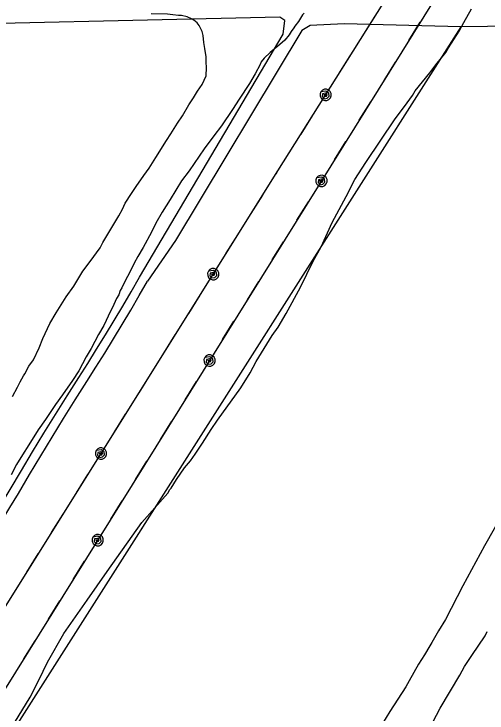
# Model space of a CAD drawing. Extents: x 3329332 to 3367211, y 631066 to 656469.
# Drawn here: x 3352763 to 3353510, y 653007 to 654110 of the extents above; entities that cross this region are included whole.
import ezdxf

# ---------------------------------------------------------------- set-up
doc = ezdxf.new("R2010")
doc.units = 0
for name, color, linetype in [('V-SITE-VEGE', 7, 'Continuous'), ('V-TOPO-SHOR', 7, 'Continuous'), ('V-UTIL-LINE', 7, 'Continuous')]:
    doc.layers.add(name, color=color, linetype=linetype)

msp = doc.modelspace()

# ---------------------------------------------------------------- linework, layer by layer
at = {"layer": 'V-SITE-VEGE'}
for p, q in [((3353473.6, 654096.9), (3353485.3, 654118.6)), ((3353005.3, 654110), (3352979.8, 654110.4)), ((3353013.8, 654108.8), (3353005.3, 654110)), ((3353022.8, 654108.1), (3353013.8, 654108.8)), ((3353027.3, 654108.1), (3353022.8, 654108.1)), ((3353036.4, 654105.7), (3353027.3, 654108.1)), ((3353218.7, 654109.1), (3353212.4, 654098.4)), ((3353221, 654111.9), (3353218.7, 654109.1)), ((3353043.1, 654102.8), (3353036.4, 654105.7)), ((3353047.1, 654100.5), (3353043.1, 654102.8)), ((3353052.1, 654096.4), (3353047.1, 654100.5)), ((3353055.5, 654092.4), (3353052.1, 654096.4)), ((3353212.4, 654098.4), (3353206.6, 654091.1)), ((3353466.2, 654083.5), (3353473.6, 654096.9)), ((3353059.9, 654082.7), (3353055.5, 654092.4)), ((3353204.9, 654088.3), (3353200.9, 654082.7)), ((3353206.6, 654091.1), (3353204.9, 654088.3)), ((3353061.5, 654076.5), (3353059.9, 654082.7)), ((3353063, 654065.2), (3353061.5, 654076.5)), ((3353197.4, 654077.6), (3353190.5, 654069.2)), ((3353200.9, 654082.7), (3353197.4, 654077.6)), ((3353449.2, 654056.8), (3353466.2, 654083.5)), ((3353064.6, 654056.1), (3353063, 654065.2)), ((3353190.5, 654069.2), (3353183, 654062)), ((3353066.7, 654042.5), (3353064.6, 654056.1)), ((3353183, 654062), (3353167.6, 654049.7)), ((3353445, 654049.6), (3353449.2, 654056.8)), ((3353066.6, 654034.5), (3353066.7, 654042.5)), ((3353157.9, 654040.8), (3353153.3, 654034.6)), ((3353167.6, 654049.7), (3353157.9, 654040.8)), ((3353429.2, 654030.1), (3353445, 654049.6)), ((3353067.1, 654026), (3353066.6, 654034.5)), ((3353151.5, 654030.6), (3353144, 654016)), ((3353153.3, 654034.6), (3353151.5, 654030.6)), ((3353419.7, 654017.7), (3353429.2, 654030.1)), ((3353066.4, 654013), (3353067.1, 654026)), ((3353060, 653998.9), (3353066.4, 654013)), ((3353144, 654016), (3353134.7, 654000.8)), ((3353396.5, 653989), (3353419.7, 654017.7)), ((3353053, 653988.3), (3353060, 653998.9)), ((3353134.7, 654000.8), (3353118.6, 653976.1)), ((3353046.7, 653978.2), (3353053, 653988.3)), ((3353392.3, 653981.8), (3353396.5, 653989)), ((3353039.2, 653966.9), (3353046.7, 653978.2)), ((3353118.6, 653976.1), (3353108.2, 653959.8)), ((3353379.6, 653964.3), (3353392.3, 653981.8)), ((3353029.3, 653949.5), (3353039.2, 653966.9)), ((3353364.9, 653944.8), (3353379.6, 653964.3)), ((3353108.2, 653959.8), (3353090.9, 653934)), ((3353021.3, 653938.3), (3353029.3, 653949.5)), ((3353318.4, 653875.9), (3353364.9, 653944.8)), ((3353010.9, 653921.4), (3353021.3, 653938.3)), ((3353090.9, 653934), (3353078.8, 653918.3)), ((3353003.9, 653910.8), (3353010.9, 653921.4)), ((3352987.2, 653883.8), (3353003.9, 653910.8)), ((3353078.8, 653918.3), (3353063.2, 653897.6)), ((3353063.2, 653897.6), (3353039.6, 653862.7)), ((3352976.2, 653866.9), (3352987.2, 653883.8)), ((3353301.5, 653849.1), (3353318.4, 653875.9)), ((3352968.1, 653855.7), (3352976.2, 653866.9)), ((3352956, 653838.3), (3352968.1, 653855.7)), ((3353039.6, 653862.7), (3353027.5, 653847)), ((3353027.5, 653847), (3353009.6, 653817.8)), ((3353287.6, 653822.3), (3353301.5, 653849.1)), ((3352948.5, 653827.1), (3352956, 653838.3)), ((3352938.7, 653811.9), (3352948.5, 653827.1)), ((3353265.4, 653781.1), (3353287.6, 653822.3)), ((3352934.1, 653802.3), (3352938.7, 653811.9)), ((3353009.6, 653817.8), (3352996.9, 653797.6)), ((3352928.3, 653791.7), (3352934.1, 653802.3)), ((3352996.9, 653797.6), (3352987, 653780.2)), ((3352920.7, 653778.7), (3352928.3, 653791.7)), ((3352903.4, 653749.5), (3352920.7, 653778.7)), ((3352987, 653780.2), (3352980, 653766.1)), ((3353248.3, 653743), (3353265.4, 653781.1)), ((3352980, 653766.1), (3352966.7, 653741.9)), ((3352898.8, 653741.1), (3352903.4, 653749.5)), ((3353235.6, 653720.3), (3353248.3, 653743)), ((3352883.2, 653719.7), (3352898.8, 653741.1)), ((3352966.7, 653741.9), (3352958.6, 653727.9)), ((3352958.6, 653727.9), (3352952.8, 653717.2)), ((3353215.3, 653679.1), (3353235.6, 653720.3)), ((3352871.7, 653704.6), (3352883.2, 653719.7)), ((3352952.8, 653717.2), (3352944.7, 653700.9)), ((3352857.2, 653681), (3352871.7, 653704.6)), ((3352944.7, 653700.9), (3352939.5, 653691.3)), ((3352939.5, 653691.3), (3352933.1, 653678.4)), ((3352845.1, 653664.2), (3352857.2, 653681)), ((3352933.1, 653678.4), (3352930.8, 653673.9)), ((3353193, 653637.9), (3353215.3, 653679.1)), ((3352928.4, 653667.1), (3352924.9, 653661.5)), ((3352930.8, 653673.9), (3352928.4, 653667.1)), ((3352829.5, 653638.9), (3352845.1, 653664.2)), ((3352924.9, 653661.5), (3352918.5, 653647.4)), ((3352918.5, 653647.4), (3352915.1, 653641.2)), ((3352819.7, 653622), (3352829.5, 653638.9)), ((3352915.1, 653641.2), (3352904.6, 653618.7)), ((3353180.3, 653616.3), (3353193, 653637.9)), ((3352808.7, 653598.4), (3352819.7, 653622)), ((3352904.6, 653618.7), (3352896.5, 653604.6)), ((3353170.8, 653602.9), (3353180.3, 653616.3)), ((3352896.5, 653604.6), (3352884.9, 653582.7)), ((3353145.4, 653561.7), (3353170.8, 653602.9)), ((3352802.8, 653583.7), (3352808.7, 653598.4)), ((3352793.5, 653564.6), (3352802.8, 653583.7)), ((3352884.9, 653582.7), (3352876.8, 653569.2)), ((3352876.8, 653569.2), (3352865.2, 653547.3)), ((3352786.6, 653554.5), (3352793.5, 653564.6)), ((3353135.9, 653544.2), (3353145.4, 653561.7)), ((3352780.2, 653542.7), (3352786.6, 653554.5)), ((3352865.2, 653547.3), (3352855.4, 653532.1)), ((3353121.1, 653520.6), (3353135.9, 653544.2)), ((3352772.7, 653529.7), (3352777.9, 653539.3)), ((3352777.9, 653539.3), (3352780.2, 653542.7)), ((3352768.6, 653521.3), (3352772.7, 653529.7)), ((3352855.4, 653532.1), (3352839.8, 653509.1)), ((3352760.5, 653506.7), (3352768.6, 653521.3)), ((3353084.1, 653469.2), (3353121.1, 653520.6)), ((3352839.8, 653509.1), (3352828.3, 653494)), ((3352828.3, 653494), (3352812.7, 653470.4)), ((3352812.7, 653470.4), (3352801.2, 653454.1)), ((3353074.6, 653454.8), (3353084.1, 653469.2)), ((3352801.2, 653454.1), (3352786.2, 653430.5)), ((3353060.8, 653433.1), (3353074.6, 653454.8)), ((3352786.2, 653430.5), (3352776.4, 653414.8)), ((3353049.2, 653415.7), (3353060.8, 653433.1)), ((3352776.4, 653414.8), (3352767.1, 653399.6)), ((3353041.8, 653405.4), (3353049.2, 653415.7)), ((3353032.4, 653394.1), (3353041.8, 653405.4)), ((3352767.1, 653399.6), (3352758.4, 653383.3)), ((3353019.7, 653375.6), (3353032.4, 653394.1)), ((3353011.2, 653362.2), (3353019.7, 653375.6)), ((3353005.9, 653354), (3353009.1, 653360.2)), ((3353009.1, 653360.2), (3353011.2, 653362.2)), ((3352964.9, 653307.8), (3353005.9, 653354)), ((3353546.1, 653342), (3353505.8, 653271)), ((3352910, 653230.7), (3352964.9, 653307.8)), ((3353505.8, 653271), (3353471.8, 653208.2)), ((3352878.3, 653185.5), (3352910, 653230.7)), ((3353471.8, 653208.2), (3353444.2, 653154.6)), ((3352841.4, 653133), (3352878.3, 653185.5)), ((3353444.2, 653154.6), (3353433.6, 653137.1)), ((3353433.6, 653137.1), (3353423, 653118.5)), ((3353507.2, 653128.9), (3353510.4, 653136.1)), ((3352815.9, 653087.7), (3352841.4, 653133)), ((3353486, 653098), (3353507.2, 653128.9)), ((3353423, 653118.5), (3353419.8, 653113.4)), ((3353419.8, 653113.4), (3353411.4, 653099)), ((3353411.4, 653099), (3353401.9, 653084.6)), ((3353474.4, 653080.6), (3353486, 653098)), ((3352802.1, 653058.9), (3352815.9, 653087.7)), ((3353401.9, 653084.6), (3353387, 653057.8)), ((3353467, 653067.2), (3353474.4, 653080.6)), ((3352788.3, 653032.1), (3352802.1, 653058.9)), ((3353436.2, 653014.7), (3353467, 653067.2)), ((3353381.7, 653048.5), (3353356.3, 653009.4)), ((3353387, 653057.8), (3353381.7, 653048.5)), ((3352763.9, 652991.9), (3352788.3, 653032.1)), ((3353424.6, 652993), (3353436.2, 653014.7)), ((3353356.3, 653009.4), (3353344.7, 652990.9))]:
    msp.add_line(p, q, dxfattribs=at)
at = {"layer": 'V-TOPO-SHOR'}
for points in [[(3352961.1, 653695), (3353188.2, 654078.7), (3353190.8, 654100.1), (3353182.8, 654105.4), (3352532.3, 654090.8), (3352421.7, 654090.8)], [(3353972, 654096.2), (3353468.5, 654090.3), (3353284.2, 654094.9), (3353230.9, 654092.1), (3353217.5, 654084.1), (3353018.2, 653753.1), (3352973.8, 653688.8)], [(3353468.5, 654090.3), (3352459.8, 652507), (3352205.5, 652106.9)], [(3352712, 653286.8), (3352716.7, 653294.1), (3352730.4, 653315.9), (3352743.8, 653337.9), (3352757.1, 653360), (3352774.6, 653389.8), (3352792.3, 653419.4), (3352810.2, 653448.9), (3352828.4, 653478.3), (3352846.7, 653507.6), (3352865.2, 653536.7), (3352879.5, 653559), (3352893.5, 653581.4), (3352907.4, 653603.9), (3352921.1, 653626.5), (3352934.6, 653649.2), (3352947.9, 653672.1), (3352961.1, 653695)], [(3352732.8, 653293.3), (3352743.1, 653309.7), (3352756.6, 653331.7), (3352769.8, 653353.9), (3352787.3, 653383.6), (3352805.1, 653413.2), (3352823, 653442.7), (3352841.1, 653472.1), (3352859.4, 653501.4), (3352878, 653530.5), (3352892.2, 653552.8), (3352906.3, 653575.2), (3352920.1, 653597.7), (3352933.8, 653620.3), (3352947.3, 653643), (3352960.7, 653665.9), (3352973.8, 653688.8)]]:
    msp.add_lwpolyline(points, dxfattribs=at)
at = {"layer": 'V-UTIL-LINE'}
for points in [[(3352113.4, 652159.8), (3353179.6, 653862.7), (3353687.7, 654669.6), (3353688.2, 654670.3)], [(3352287.4, 652305), (3353761.9, 654670.5)], [(3353315.4, 654078.3), (3353333.5, 654107.1)], [(3353386.6, 654068.4), (3353404.6, 654097.3)], [(3353276, 654015.7), (3353294.1, 654044.5)], [(3353347.4, 654005.6), (3353365.4, 654034.5)], [(3353255.2, 653982.7), (3353252.3, 653982.6), (3353253.7, 653980.7), (3353256.5, 653980.9), (3353257.8, 653983.5), (3353255, 653985.5), (3353250.4, 653984.6), (3353249.8, 653980.3), (3353253.1, 653976.7), (3353257.6, 653977.5), (3353260.7, 653980.7), (3353260.1, 653985.5), (3353255.6, 653988.7), (3353247.6, 653987.5), (3353246.3, 653984.2), (3353246.4, 653980.7), (3353247.9, 653977.5), (3353250.4, 653975.1), (3353253.7, 653973.8), (3353257.2, 653973.9), (3353260.4, 653975.3), (3353262.8, 653977.9), (3353264.1, 653981.2), (3353264, 653984.7), (3353262.5, 653987.9), (3353260, 653990.3), (3353256.7, 653991.6), (3353253.2, 653991.5), (3353250, 653990), (3353247.6, 653987.5)], [(3353308.3, 653942.8), (3353326.3, 653971.7)], [(3353216.3, 653920.9), (3353234.4, 653949.7)], [(3353269.1, 653880), (3353287.1, 653908.9)], [(3353176.9, 653858.3), (3353179.6, 653862.7), (3353195, 653887.1)], [(3353248.5, 653846.9), (3353245.6, 653846.8), (3353247.1, 653845), (3353249.8, 653845.2), (3353251.1, 653847.8), (3353248.3, 653849.7), (3353243.7, 653848.8), (3353243.1, 653844.6), (3353246.4, 653841), (3353250.9, 653841.8), (3353254.1, 653845), (3353253.4, 653849.8), (3353248.9, 653852.9), (3353240.9, 653851.7), (3353239.6, 653848.4), (3353239.8, 653844.9), (3353241.2, 653841.7), (3353243.8, 653839.3), (3353247, 653838.1), (3353250.6, 653838.2), (3353253.8, 653839.6), (3353256.2, 653842.2), (3353257.4, 653845.5), (3353257.3, 653849), (3353255.8, 653852.2), (3353253.3, 653854.6), (3353250, 653855.8), (3353246.5, 653855.7), (3353243.3, 653854.3), (3353240.9, 653851.7)], [(3353137.6, 653795.6), (3353155.7, 653824.4)], [(3353209.9, 653785), (3353227.9, 653813.8)], [(3353098.3, 653732.8), (3353116.4, 653761.7)], [(3353170.8, 653722.2), (3353188.7, 653751)], [(3353077.6, 653699.8), (3353074.8, 653699.7), (3353076.2, 653697.8), (3353078.9, 653698), (3353080.2, 653700.6), (3353077.4, 653702.6), (3353072.8, 653701.6), (3353072.3, 653697.4), (3353075.6, 653693.8), (3353080.1, 653694.6), (3353083.2, 653697.8), (3353082.6, 653702.6), (3353078.1, 653705.8), (3353070, 653704.6), (3353068.8, 653701.3), (3353068.9, 653697.8), (3353070.3, 653694.6), (3353072.9, 653692.2), (3353076.2, 653690.9), (3353079.7, 653691), (3353082.9, 653692.5), (3353085.3, 653695), (3353086.5, 653698.3), (3353086.4, 653701.8), (3353085, 653705), (3353082.4, 653707.4), (3353079.1, 653708.7), (3353075.6, 653708.6), (3353072.4, 653707.1), (3353070, 653704.6)], [(3353131.6, 653659.4), (3353149.6, 653688.2)], [(3353038.9, 653637.9), (3353056.9, 653666.7)], [(3353092.5, 653596.6), (3353110.4, 653625.4)], [(3352999.6, 653575.2), (3353017.7, 653604)], [(3353071.8, 653563.5), (3353069, 653563.4), (3353070.4, 653561.5), (3353073.1, 653561.7), (3353074.4, 653564.4), (3353071.6, 653566.3), (3353067, 653565.3), (3353066.5, 653561.1), (3353069.8, 653557.5), (3353074.3, 653558.3), (3353077.4, 653561.5), (3353076.8, 653566.3), (3353072.3, 653569.5), (3353064.2, 653568.3), (3353063, 653565), (3353063.1, 653561.5), (3353064.5, 653558.3), (3353067.1, 653555.9), (3353070.4, 653554.6), (3353073.9, 653554.7), (3353077.1, 653556.2), (3353079.5, 653558.7), (3353080.7, 653562), (3353080.6, 653565.5), (3353079.2, 653568.7), (3353076.6, 653571.1), (3353073.3, 653572.4), (3353069.8, 653572.3), (3353066.6, 653570.8), (3353064.2, 653568.3)], [(3352960.4, 653512.5), (3352978.4, 653541.3)], [(3353033.2, 653501.5), (3353051.2, 653530.4)], [(3352921.1, 653449.8), (3352939.1, 653478.6)], [(3352994.1, 653438.7), (3353012.1, 653467.6)], [(3352900.4, 653416.7), (3352897.5, 653416.6), (3352898.9, 653414.7), (3352901.7, 653414.9), (3352903, 653417.6), (3352900.2, 653419.5), (3352895.6, 653418.6), (3352895, 653414.3), (3352898.3, 653410.7), (3352902.8, 653411.5), (3352905.9, 653414.7), (3352905.3, 653419.5), (3352900.8, 653422.7), (3352892.8, 653421.5), (3352891.5, 653418.2), (3352891.6, 653414.7), (3352893.1, 653411.5), (3352895.6, 653409.1), (3352898.9, 653407.8), (3352902.4, 653407.9), (3352905.6, 653409.4), (3352908, 653411.9), (3352909.3, 653415.2), (3352909.2, 653418.7), (3352907.7, 653421.9), (3352905.2, 653424.3), (3352901.9, 653425.6), (3352898.4, 653425.5), (3352895.2, 653424), (3352892.8, 653421.5)], [(3352954.9, 653375.9), (3352972.9, 653404.8)], [(3352861.7, 653354.8), (3352879.7, 653383.6)], [(3352915.8, 653313.1), (3352933.8, 653342)], [(3352822.4, 653292.1), (3352840.4, 653320.9)], [(3352895.2, 653280.1), (3352892.3, 653279.9), (3352893.7, 653278.1), (3352896.4, 653278.3), (3352897.7, 653280.9), (3352894.9, 653282.8), (3352890.3, 653281.9), (3352889.8, 653277.7), (3352893.1, 653274.1), (3352897.6, 653274.9), (3352900.7, 653278.1), (3352900.1, 653282.9), (3352895.6, 653286.1), (3352887.5, 653284.8), (3352886.3, 653281.5), (3352886.4, 653278), (3352887.8, 653274.8), (3352890.4, 653272.4), (3352893.7, 653271.2), (3352897.2, 653271.3), (3352900.4, 653272.7), (3352902.8, 653275.3), (3352904, 653278.6), (3352903.9, 653282.1), (3352902.5, 653285.3), (3352899.9, 653287.7), (3352896.6, 653288.9), (3352893.1, 653288.8), (3352889.9, 653287.4), (3352887.5, 653284.8)], [(3352783.1, 653229.4), (3352801.2, 653258.2)], [(3352856.5, 653218.1), (3352874.5, 653246.9)], [(3352817.4, 653155.3), (3352835.4, 653184.1)], [(3352778.3, 653092.5), (3352796.2, 653121.4)]]:
    msp.add_lwpolyline(points, dxfattribs=at)

doc.saveas('drawing.dxf')
